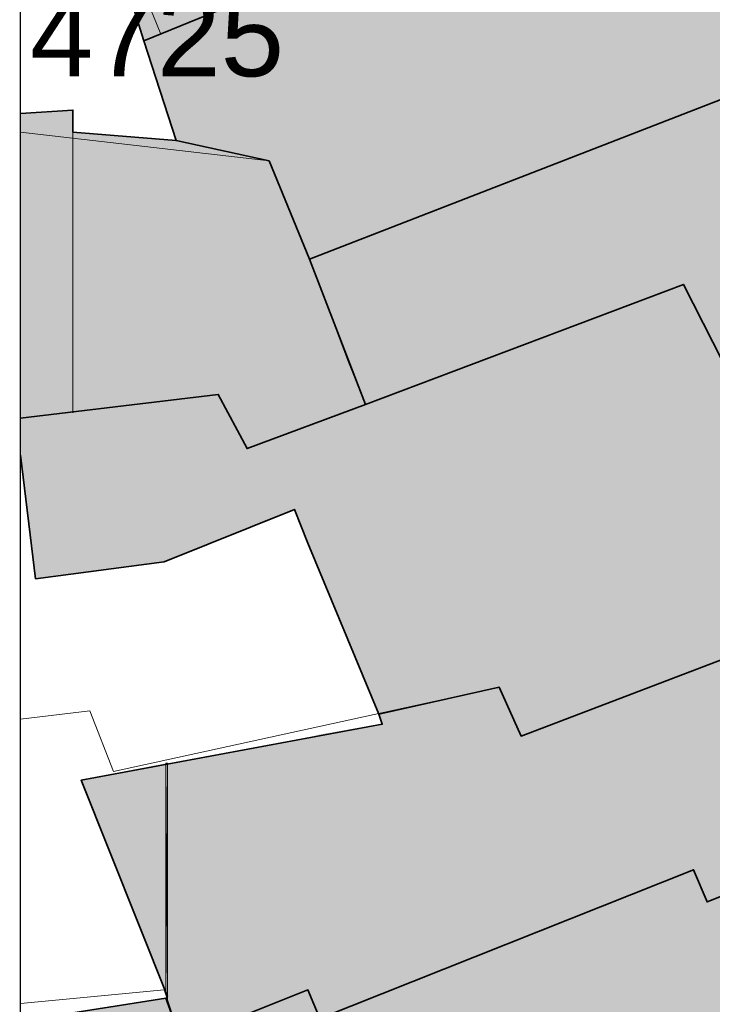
# Model space of a CAD drawing. Header units: metres. Extents: x 195696 to 514079, y 327475 to 328989.
# Tile 489 of 656: x 196034 to 196051, y 328915 to 328940. Entities that reach past the tile are written whole.
import ezdxf

# ---------------------------------------------------------------- set-up
doc = ezdxf.new("R2010")
doc.units = ezdxf.units.M
doc.linetypes.add('CENTER2', pattern=[1.125, 0.75, -0.125, 0.125, -0.125])
doc.layers.add('N-WE-KG-WERKGRENS-200-G', color=14, linetype='CENTER2', lineweight=35)
doc.layers.add('PDF2_Geometry', color=7, linetype='Continuous')
doc.layers.add('PDF2_Text', color=7, linetype='Continuous')
doc.layers.add('PDF2_Solid Fills', color=7, linetype='Continuous', true_color=0xd6ffc8)
doc.styles.add('PDF CIDFont+F1', font='arial.ttf')

# ---------------------------------------------------------------- blocks, each defined once
blk = doc.blocks.new('BUS melding Bodemplein e.o. Brunssum_230475.bkk')
at = {"layer": 'PDF2_Solid Fills', "true_color": 0xe35464, "transparency": 33554559}
h = blk.add_hatch(color=13, dxfattribs=at)
h.paths.add_polyline_path([(3.32736, 1.27327), (3.3007, 1.13661), (3.30403, 1.15495)])
h.paths.add_polyline_path([(3.06238, 1.15495), (3.01738, 1.13661), (3.00404, 1.12995), (2.99238, 1.12661)], flags=0)
h.paths.add_polyline_path([(3.26403, 1.12995), (3.3207, 0.7083), (3.2907, 0.92829), (3.28903, 0.94162), (3.26403, 1.12661)], flags=0)
h.paths.add_polyline_path([(3.12237, 0.7083), (3.12768, 0.69481), (3.11071, 0.73663), (3.1041, 0.75381)], flags=0)
h.paths.add_polyline_path([(2.57073, 0.6183), (2.57573, 0.60497), (2.56559, 0.63183)], flags=0)
h.paths.add_polyline_path([(3.2957, 1.35504), (3.2157, 1.5616), (3.17237, 1.67493), (2.89738, 1.5616), (3.00462, 1.29657), (2.94071, 1.45327), (2.89738, 1.5616), (2.63739, 1.45327), (2.4074, 1.35994), (2.5524, 0.96662), (2.44407, 1.25828), (2.4074, 1.35994), (2.15741, 1.25828), (2.27074, 0.96662), (2.27819, 0.94699), (2.19741, 1.15495), (2.15741, 1.25828), (1.90409, 1.15495), (2.15075, 0.54997), (2.16741, 0.50997), (2.20408, 0.41831), (2.21741, 0.38664), (2.31574, 0.41831), (2.30741, 0.31665), (2.58239, 0.31665), (2.57073, 0.41831), (2.56573, 0.45997), (2.5724, 0.40664), (2.58739, 0.27998), (2.74739, 0.27998), (2.73072, 0.40664), (2.70906, 0.45997), (2.69739, 0.48831), (2.67906, 0.53497), (2.71239, 0.5483), (2.85072, 0.60497), (2.88072, 0.6183), (2.89072, 0.62163), (2.89072, 0.6183), (2.90072, 0.55997), (2.90405, 0.5483), (2.92738, 0.42331), (2.92905, 0.40998), (2.92905, 0.40831), (2.94571, 0.32498), (3.15737, 0.40831), (3.15904, 0.40998), (3.1607, 0.40831), (3.16404, 0.40998), (3.20237, 0.42331), (3.1607, 0.40831), (3.17404, 0.32498), (3.17904, 0.29165), (3.3707, 0.32498), (3.35903, 0.40831), (3.35736, 0.42331), (3.3407, 0.5483), (3.33903, 0.55997), (3.33186, 0.61801), (3.33236, 0.61497), (3.35736, 0.42498), (3.3707, 0.32498), (3.3757, 0.32498), (3.3807, 0.28332), (4.22899, 0.28332), (4.22399, 0.32498), (4.21066, 0.42498), (4.18566, 0.61497), (4.26733, 0.62497), (4.37899, 0.6383), (4.37066, 0.7083), (4.31566, 1.12995), (4.31566, 1.13661), (4.29733, 1.27327), (4.29066, 1.33161), (4.28733, 1.35494), (4.28733, 1.3566), (4.28066, 1.35494), (4.08733, 1.33161), (4.084, 1.35494), (4.084, 1.3566), (4.039, 1.67493), (4.03734, 1.6816), (4.03567, 1.69826), (4.029, 1.7466), (4.01067, 1.87159), (4.06567, 1.87992), (4.04567, 2.02158), (4.04234, 2.04158), (4.04067, 2.05658), (4.039, 2.06492), (3.984, 2.05658), (3.98234, 2.06492), (3.979, 2.08658), (3.97734, 2.10491), (3.97234, 2.13491), (3.96734, 2.14658), (3.94901, 2.13491), (3.89901, 2.10491), (3.86734, 2.08658), (3.85734, 2.10491), (3.82568, 2.08658), (3.78901, 2.06492), (3.77568, 2.05658), (3.74735, 2.04158), (3.75901, 2.02158), (3.51569, 1.87992), (3.50069, 1.87159), (3.28903, 1.7466), (3.19737, 1.69826), (3.1707, 1.6816), (3.17404, 1.67493), (3.17237, 1.67493), (3.2957, 1.3566)], flags=0)
h.paths.add_polyline_path([(2.75239, 1.15495), (2.75432, 1.14948), (2.73785, 1.19267)], flags=0)
for points in [[(1.99575, 0.71496), (1.98075, 0.70996), (1.95742, 0.70163), (1.96409, 0.6883), (1.97742, 0.6533), (1.97909, 0.64997), (1.98575, 0.62997), (1.99575, 0.60664), (2.01408, 0.5583), (1.97409, 0.54497), (1.97909, 0.52997), (2.03575, 0.38664), (2.05742, 0.33665), (2.21741, 0.38664), (2.15908, 0.52997), (2.15241, 0.54497), (2.14741, 0.5583), (2.12741, 0.60664), (2.11741, 0.62997), (2.11075, 0.64997), (2.10908, 0.6533), (2.09408, 0.6883), (2.08908, 0.70163), (2.08575, 0.70996), (2.08408, 0.71496), (2.06908, 0.75163), (1.95409, 1.03162), (1.90409, 1.15495), (1.58077, 1.03162), (1.66243, 0.75163), (1.6741, 0.71496), (1.67577, 0.70996), (1.67743, 0.70163), (1.68243, 0.6883), (1.69243, 0.6533), (1.69243, 0.64997), (1.70076, 0.6533), (1.70243, 0.64997), (1.71076, 0.62997), (1.7191, 0.60664), (1.7391, 0.5583), (1.74576, 0.54497), (1.75243, 0.52997), (1.81076, 0.38664), (1.83076, 0.33665), (1.83909, 0.31831), (1.85742, 0.27165), (2.00242, 0.31831), (1.99742, 0.33665), (1.97909, 0.38664), (1.92909, 0.52997), (1.92409, 0.54497), (1.91909, 0.5583), (1.90076, 0.60664), (1.89242, 0.62997), (1.82743, 0.60664), (1.82076, 0.62997), (1.81243, 0.64997), (1.81243, 0.6533), (1.79909, 0.6883), (1.84076, 0.70163), (1.86409, 0.70996), (1.87742, 0.71496), (1.98242, 0.75163)], [(2.58406, 0.31665), (2.31241, 0.26498), (2.28907, 0.26498), (2.28574, 0.31665)], [(2.74739, 0.27998), (2.62573, 0.26498), (2.58906, 0.26498), (2.58739, 0.27998)]]:
    blk.add_hatch(color=13, dxfattribs=at).paths.add_polyline_path(points)
at = {"layer": 'PDF2_Geometry', "color": 150, "lineweight": 18, "true_color": 0x3379ff}
for points in [[(2.99238, 1.12661), (3.06571, 0.94162), (3.03404, 0.92829), (3.1807, 0.55997), (3.15237, 0.5483), (3.20237, 0.42331), (3.15237, 0.40664), (3.1657, 0.26498), (3.15237, 0.40664), (3.20237, 0.42331), (3.15237, 0.5483), (3.1807, 0.55997), (3.03404, 0.92829), (3.06571, 0.94162), (2.99238, 1.12661)], [(2.5524, 0.96662), (2.4574, 0.91829), (2.57573, 0.60497), (2.61906, 0.48831), (2.56573, 0.45997), (2.58906, 0.26498), (2.56573, 0.45997), (2.61906, 0.48831), (2.57573, 0.60497), (2.53406, 0.5883), (2.4324, 0.54997), (2.33574, 0.50997), (2.30741, 0.26498), (2.33574, 0.50997), (2.4324, 0.54997), (2.15741, 1.25828)]]:
    blk.add_lwpolyline(points, dxfattribs=at)
at = {"layer": 'PDF2_Geometry', "lineweight": 25}
blk.add_lwpolyline([(0.26416, 0.26498), (0.26416, 16.27599), (11.43037, 16.27599), (11.43037, 0.26498), (0.26416, 0.26498), (0.26416, 16.27599), (9.14879, 16.27599), (9.14879, 12.39281), (6.78556, 12.38448), (6.78556, 9.81458), (11.43037, 9.82125), (11.43037, 0.26498)], close=True, dxfattribs=at)
at = {"layer": 'PDF2_Geometry', "lineweight": 35}
for points in [[(2.89738, 1.5616), (3.06238, 1.15495), (2.99238, 1.12661), (3.06571, 0.94162), (3.03404, 0.92829), (3.1807, 0.55997), (3.15237, 0.5483), (3.20237, 0.42331), (3.1607, 0.40831), (3.17904, 0.29165), (3.3707, 0.32498), (3.3207, 0.7083), (3.26403, 1.12995), (3.3007, 1.13661), (3.32736, 1.27327), (3.17237, 1.67493)], [(2.63739, 1.45327), (2.90238, 0.7583), (2.85405, 0.73663), (2.88072, 0.6183), (2.89072, 0.62163), (2.94571, 0.32498), (3.15904, 0.40998), (3.1607, 0.40831), (3.20237, 0.42331), (3.15237, 0.5483), (3.1807, 0.55997), (3.03404, 0.92829), (3.06571, 0.94162), (2.99238, 1.12661), (3.06238, 1.15495), (2.89738, 1.5616)], [(2.15741, 1.25828), (2.4324, 0.54997), (2.57573, 0.60497), (2.4574, 0.91829), (2.5524, 0.96662), (2.4074, 1.35994)], [(2.21741, 0.38664), (2.31574, 0.41831), (2.33574, 0.50997), (2.4324, 0.54997), (2.15741, 1.25828), (1.90409, 1.15495)], [(1.90409, 1.15495), (1.58077, 1.03162), (1.69243, 0.64997), (1.70076, 0.6533), (1.85742, 0.27165), (2.00242, 0.31831), (1.92909, 0.52997), (1.89242, 0.62997), (1.82743, 0.60664), (1.79909, 0.6883), (1.86409, 0.70996), (1.98242, 0.75163), (1.99575, 0.71496), (1.95742, 0.70163), (2.01408, 0.5583), (1.97409, 0.54497), (2.05742, 0.33665), (2.21741, 0.38664)]]:
    blk.add_lwpolyline(points, close=True, dxfattribs=at)
for points in [[(2.62573, 0.26498), (2.74739, 0.27998), (2.73072, 0.40664), (2.67906, 0.53497), (2.71239, 0.5483), (2.88072, 0.6183), (2.85405, 0.73663), (2.90238, 0.7583), (2.63739, 1.45327)], [(2.5524, 0.96662), (2.4574, 0.91829), (2.57573, 0.60497), (2.61906, 0.48831), (2.56573, 0.45997), (2.58906, 0.26498), (2.56573, 0.45997), (2.61906, 0.48831), (2.57573, 0.60497), (2.4324, 0.54997), (2.33574, 0.50997), (2.31574, 0.41831), (2.30741, 0.31665), (2.28574, 0.31665), (2.28907, 0.26498)]]:
    blk.add_lwpolyline(points, dxfattribs=at)
at = {"layer": 'PDF2_Geometry', "color": 150, "lineweight": 18, "true_color": 0x3379ff}
for points in [[(2.88572, 0.26498), (2.87738, 0.33331), (2.93738, 0.35665), (2.85405, 0.73663), (2.90238, 0.7583), (2.63739, 1.45327), (2.90238, 0.7583), (2.85405, 0.73663), (2.93738, 0.35665), (2.87738, 0.33331)], [(2.15741, 1.25828), (2.4324, 0.54997), (2.53406, 0.5883), (2.57573, 0.60497), (2.4574, 0.91829), (2.5524, 0.96662), (2.4074, 1.35994)], [(2.05575, 0.26498), (2.05908, 0.34165), (2.21074, 0.40331), (2.19074, 0.45331), (1.90409, 1.15495), (2.19074, 0.45331), (2.21074, 0.40331), (2.05908, 0.34165)]]:
    blk.add_lwpolyline(points, close=True, dxfattribs=at)
at = {"layer": 'PDF2_Geometry', "lineweight": 18}
for points in [[(2.28907, 0.26498), (2.28574, 0.31665), (2.30741, 0.31665), (2.31574, 0.41831), (2.21741, 0.38664), (2.05742, 0.33665)], [(3.38403, 0.26498), (3.3757, 0.32498), (3.3707, 0.32498), (3.17904, 0.29165), (3.1607, 0.40831), (3.15904, 0.40998), (2.94571, 0.32498), (2.89072, 0.62163), (2.88072, 0.6183), (2.71239, 0.5483), (2.67906, 0.53497), (2.73072, 0.40664), (2.74739, 0.27998), (2.62573, 0.26498)]]:
    blk.add_lwpolyline(points, dxfattribs=at)
at = {"layer": 'PDF2_Geometry', "color": 13, "lineweight": 13, "true_color": 0xe35464}
for points in [[(3.15737, 0.40831), (2.92905, 0.40831), (3.15904, 0.40998)], [(3.15904, 0.40998), (2.92905, 0.40831), (2.92905, 0.40998)], [(3.16404, 0.40998), (3.1607, 0.40831), (3.15904, 0.40998)], [(2.30741, 0.31665), (2.28574, 0.31665)], [(2.30741, 0.31665), (2.28574, 0.31665)], [(2.58406, 0.31665), (2.30741, 0.31665), (2.58239, 0.31665)], [(2.58406, 0.31665), (2.30741, 0.31665), (2.58239, 0.31665)], [(2.58239, 0.31665), (2.30741, 0.31665)], [(2.58239, 0.31665), (2.30741, 0.31665)]]:
    blk.add_lwpolyline(points, close=True, dxfattribs=at)
at = {"layer": 'PDF2_Solid Fills', "color": 13, "lineweight": 13, "true_color": 0xe35464, "transparency": 33554559}
blk.add_solid([(2.31241, 0.26498), (2.58406, 0.31665), (2.58906, 0.26498)], dxfattribs=at)
at = {"layer": 'PDF2_Text', "color": 150, "true_color": 0x3379ff, "insert": (2.21265, 0.27438), "char_height": 0.080598, "attachment_point": 4, "rotation": 90, "style": 'PDF CIDFont+F1'}
blk.add_mtext('4725', dxfattribs=at)

msp = doc.modelspace()

# ---------------------------------------------------------------- block references
at = {"layer": 'N-WE-KG-WERKGRENS-200-G', "xscale": 25.39903278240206, "yscale": 25.39903278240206, "zscale": 25.39903278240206, "rotation": 269.9955149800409}
msp.add_blockref('BUS melding Bodemplein e.o. Brunssum_230475.bkk', (196027.283, 328995.834), dxfattribs=at)

doc.saveas('drawing.dxf')
